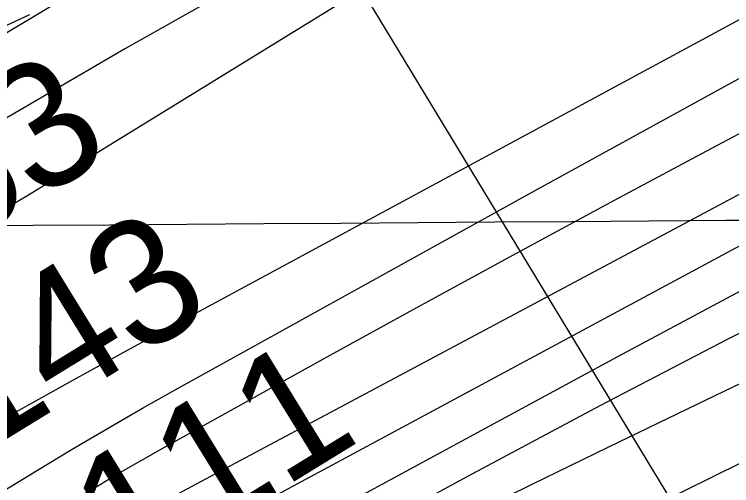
# Model space of a CAD drawing. Extents: x 3445503 to 3483459, y 540493 to 566012.
# Drawn here: x 3476272.9 to 3476656.9, y 551941.1 to 552193.5 of the extents above; entities that cross this region are included whole.
import ezdxf

# ---------------------------------------------------------------- set-up
doc = ezdxf.new("R2010")
doc.units = 0
for name, color, linetype in [('V-GRID-MAJR', 7, 'Continuous'), ('V-RIVR-EDGE', 7, 'Continuous'), ('V-RIVR-RANG', 7, 'Continuous'), ('V-RRAP-RVMT', 7, 'Continuous'), ('V-TOPO-GNAM-IDEN', 7, 'Continuous'), ('V-TOPO-MAJR', 7, 'Continuous'), ('V-TOPO-MINR', 7, 'Continuous')]:
    doc.layers.add(name, color=color, linetype=linetype)

msp = doc.modelspace()

# ---------------------------------------------------------------- linework, layer by layer
at = {"layer": 'V-GRID-MAJR'}
msp.add_spline([(3449621.526, 551946.219), (3454896.117, 551971.152), (3460170.705, 551996.853), (3465445.288, 552023.321), (3470719.8680000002, 552050.556), (3475994.444, 552078.558), (3481269.015, 552107.327), (3481269.0160000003, 552107.327)], degree=3, dxfattribs=at)
at = {"layer": 'V-RIVR-EDGE'}
msp.add_spline([(3477967.3848833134, 552440.8059690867), (3477956.324274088, 552434.4645256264), (3477946.922800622, 552428.2304005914), (3477938.2208844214, 552423.7327046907), (3477929.172198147, 552419.58349804), (3477921.163822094, 552414.388823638), (3477919.4179374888, 552411.2644546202), (3477918.3664526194, 552407.7907367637), (3477915.2291897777, 552404.3221764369), (3477908.61305155, 552399.8193230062), (3477903.741938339, 552398.0932089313), (3477897.8270765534, 552396.0220439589), (3477895.3893709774, 552394.2899127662), (3477890.1714876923, 552392.9122879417), (3477887.3861524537, 552391.1810163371), (3477883.9004003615, 552387.3656859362), (3477874.497207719, 552380.4363015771), (3477864.3996153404, 552373.8562660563), (3477857.0907965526, 552370.3980207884), (3477852.909785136, 552366.5844095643), (3477848.381144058, 552362.7716579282), (3477844.5451835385, 552357.9142981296), (3477836.8938926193, 552356.5426904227), (3477833.4090001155, 552353.0749896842), (3477830.613349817, 552347.1721621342), (3477822.605833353, 552342.3251173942), (3477810.0688162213, 552333.3176913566), (3477792.657247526, 552321.1936325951), (3477781.52192369, 552316.7019538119), (3477774.9023471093, 552310.8085817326), (3477768.981468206, 552306.3040091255), (3477763.756708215, 552302.1453470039), (3477759.9310627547, 552301.4595431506), (3477756.0985405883, 552297.9927020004), (3477741.122958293, 552286.9055151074), (3477723.7062320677, 552272.6956783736), (3477708.732368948, 552262.3037508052), (3477698.9806870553, 552255.0275963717), (3477689.5869498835, 552251.922138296), (3477683.6652113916, 552247.0699360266), (3477677.043915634, 552240.4813046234), (3477664.1601284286, 552231.8223678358), (3477659.2829980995, 552227.6628461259), (3477652.325247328, 552225.5942599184), (3477646.05759835, 552221.4381765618), (3477633.1695132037, 552211.0410914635), (3477593.4640879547, 552180.5476742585), (3477582.3218874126, 552173.2749581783), (3477570.133359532, 552164.6143022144), (3477532.8716569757, 552138.2864238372), (3477506.055176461, 552118.5377213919), (3477500.1351571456, 552114.3807784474), (3477492.8237595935, 552109.879644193), (3477485.8591321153, 552105.0300206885), (3477479.9494278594, 552105.044633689), (3477473.686936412, 552102.974328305), (3477446.1786349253, 552084.6178636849), (3477429.4631851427, 552072.8397154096), (3477413.0962246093, 552061.4083372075), (3477403.3445427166, 552054.1321827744), (3477399.864807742, 552052.7502600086), (3477395.341324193, 552051.0232863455), (3477385.9467274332, 552047.5701986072), (3477366.105189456, 552036.8426756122), (3477295.433217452, 551995.3016125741), (3477256.0874561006, 551969.6741510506), (3477245.9924424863, 551964.1370045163), (3477236.5866710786, 551956.1647311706), (3477232.406519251, 551952.6987496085), (3477223.3586925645, 551948.89717262), (3477210.8268329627, 551941.975524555), (3477195.5096381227, 551933.3226048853), (3477189.23941038, 551928.1236325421), (3477182.2756424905, 551923.6216386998), (3477175.6646617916, 551921.2045632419), (3477171.836437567, 551919.4758704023), (3477168.3515450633, 551916.0081696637), (3477159.6496288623, 551911.5104737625), (3477143.6328767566, 551901.1211249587), (3477124.4848789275, 551889.6966234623), (3477117.871319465, 551886.2366590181), (3477112.3066661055, 551885.2075234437), (3477107.4346933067, 551883.1337797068), (3477100.8211338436, 551879.6738152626), (3477094.5517656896, 551874.8224725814), (3477091.412783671, 551870.6586529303), (3477085.147713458, 551867.54545856), (3477074.3548617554, 551860.9671422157), (3477058.344126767, 551853.011201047), (3477036.0640236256, 551840.203917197), (3477024.5707550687, 551831.5415420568), (3477014.1263926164, 551825.3099957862), (3477007.5162715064, 551823.2405499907), (3476990.806838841, 551813.8958093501), (3476960.862550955, 551794.5024728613), (3476943.4492630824, 551781.6831547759), (3476927.7818598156, 551771.9882057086), (3476905.500897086, 551758.8332921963), (3476879.0389229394, 551741.8647674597), (3476864.071076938, 551733.9062475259), (3476854.3211142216, 551727.325352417), (3476848.0526056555, 551722.8216393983), (3476839.70175747, 551719.7136025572), (3476833.4427043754, 551719.0338158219), (3476830.31231824, 551718.3462927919), (3476827.173336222, 551714.182473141), (3476822.9949035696, 551711.4117509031), (3476800.371468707, 551700.343474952), (3476764.179302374, 551684.7895373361), (3476719.29037737, 551666.8236817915), (3476694.587181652, 551658.1939710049), (3476687.274064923, 551652.9975774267), (3476681.7085519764, 551651.6208121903), (3476674.7516607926, 551649.8998556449), (3476665.709851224, 551648.5316862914), (3476648.669121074, 551645.7927688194), (3476639.2779626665, 551643.7301997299), (3476627.4490986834, 551639.9354994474), (3476617.009034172, 551635.4421014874), (3476607.2625098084, 551630.2517250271), (3476595.080858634, 551624.3721063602), (3476590.5590942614, 551623.3403920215), (3476578.3920560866, 551623.3704776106), (3476574.5664106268, 551622.6846737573), (3476569.6944378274, 551620.6109300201), (3476563.7744185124, 551616.4539870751), (3476559.595126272, 551613.3356351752), (3476542.5552557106, 551610.944347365), (3476516.4692776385, 551605.4467418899), (3476500.8139086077, 551600.6186080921), (3476493.860455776, 551600.2881701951), (3476490.382439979, 551599.6015067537), (3476484.8160674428, 551597.8771118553), (3476475.769959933, 551594.7707941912), (3476466.7143969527, 551587.8405502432), (3476459.750629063, 551583.3385564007), (3476454.1842565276, 551581.6141615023), (3476446.5243697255, 551576.7662571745), (3476440.255001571, 551571.9149144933), (3476435.0311011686, 551568.1038820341), (3476422.854607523, 551564.3100413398), (3476402.3126526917, 551551.4984595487), (3476381.420489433, 551537.6448483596), (3476372.0198755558, 551531.7583529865), (3476359.8339264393, 551524.140586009), (3476350.7740655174, 551515.4721937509), (3476342.071289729, 551510.6268681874), (3476327.10172455, 551501.9730889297), (3476312.481508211, 551494.0137094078), (3476294.027910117, 551482.2398590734), (3476278.3630856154, 551473.5877989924), (3476258.5155305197, 551460.4268683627), (3476247.7175212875, 551451.7627740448), (3476240.7477362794, 551444.8273725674), (3476231.3445436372, 551437.8979882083), (3476220.5534111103, 551432.0149311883), (3476209.412070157, 551425.0898447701), (3476201.752183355, 551420.2419404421), (3476188.86323862, 551409.4972256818), (3476180.8488454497, 551401.8691436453), (3476169.01310476, 551395.2934060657), (3476157.8666062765, 551386.2825416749), (3476151.592940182, 551379.6930506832), (3476140.805246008, 551375.200512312), (3476129.659607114, 551366.5372775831), (3476121.6409160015, 551357.171047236), (3476113.974152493, 551349.5421056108), (3476103.18130079, 551342.9637892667), (3476089.95590104, 551336.7391197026), (3476064.211535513, 551328.8072470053), (3476038.8070633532, 551317.7458477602), (3476021.0538821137, 551308.0560562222), (3476001.9050246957, 551296.2839250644), (3475987.974050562, 551285.889418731), (3475980.311584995, 551279.9986254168), (3475968.8286314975, 551275.5078062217), (3475961.8691615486, 551272.74396069), (3475958.38169028, 551268.2333709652), (3475953.4976832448, 551261.2928119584), (3475933.6613027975, 551252.651066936), (3475913.8197648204, 551241.923543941), (3475899.54373979, 551232.5727861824), (3475888.3989604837, 551224.2571811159), (3475872.030280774, 551212.1305435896), (3475859.1439148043, 551202.4287178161), (3475843.822422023, 551192.0376498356), (3475828.851137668, 551182.688611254), (3475807.6165022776, 551170.9216376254), (3475790.902771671, 551159.8387486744), (3475778.359737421, 551148.3979150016), (3475750.8454188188, 551127.6080427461), (3475732.386663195, 551113.7484144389), (3475710.1082792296, 551101.6363899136), (3475688.5242950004, 551089.1750165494), (3475657.5457140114, 551073.2605554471), (3475627.610881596, 551057.6911452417), (3475610.205330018, 551048.0004941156), (3475592.8023572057, 551039.3527319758), (3475578.883417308, 551033.8250409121), (3475567.7575489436, 551033.1572884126), (3475559.4084199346, 551030.7445108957), (3475547.22161123, 551022.7791142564), (3475531.193684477, 551007.8705798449), (3475514.128026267, 550995.0504021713), (3475489.7561280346, 550979.8148682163), (3475462.248686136, 550961.8060332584), (3475436.832179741, 550945.8778187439), (3475412.1117922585, 550930.2955147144), (3475404.102556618, 550924.7532106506), (3475394.356891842, 550919.9104638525), (3475383.5657593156, 550914.0274068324), (3475369.9892915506, 550906.4130782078), (3475361.2813582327, 550899.4819746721), (3475348.7563753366, 550895.3413639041), (3475341.099067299, 550891.5363485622), (3475331.346525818, 550883.9125644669), (3475319.5056275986, 550875.251048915), (3475304.183275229, 550864.5123512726), (3475282.257678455, 550854.4852451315), (3475261.025621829, 550843.7611604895), (3475243.971997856, 550835.8077980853), (3475209.5136818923, 550818.5114142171), (3475176.085361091, 550795.9980066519), (3475149.619948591, 550777.6389632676), (3475114.789934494, 550750.6098084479), (3475097.3766466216, 550737.7904903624), (3475087.6146496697, 550726.3427799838), (3475078.202861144, 550715.9370990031), (3475072.9712244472, 550708.9973995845), (3475070.5317996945, 550706.5700090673), (3475067.0529243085, 550705.5357159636), (3475062.1826706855, 550704.1572315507), (3475055.2206219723, 550700.3504970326), (3475048.2534157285, 550694.4579845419), (3475043.3668299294, 550686.4745365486), (3475033.264080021, 550677.8087230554), (3475023.50638101, 550668.099160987), (3475018.97344199, 550662.5482610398), (3475016.528000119, 550657.6874628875), (3475015.1288855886, 550654.2146046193), (3475012.339252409, 550650.7451847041), (3475004.6767868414, 550644.8543913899), (3475000.49319666, 550639.9978911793), (3474998.0511931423, 550636.527611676), (3474987.9467240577, 550627.1665388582), (3474974.703272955, 550613.6416463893), (3474958.329435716, 550599.4292308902), (3474946.4885374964, 550590.7677153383), (3474937.4321149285, 550583.4898417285), (3474926.2856164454, 550574.4789773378), (3474912.7005527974, 550563.388352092), (3474895.6417712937, 550553.3492117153), (3474877.8877304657, 550543.3117905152), (3474859.783481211, 550532.2323399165), (3474849.689327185, 550527.0428230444), (3474846.203575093, 550523.2274926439), (3474838.546267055, 550519.4224773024), (3474826.015267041, 550512.8484588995), (3474803.3961301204, 550503.518331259), (3474763.728526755, 550488.3206191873), (3474757.461737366, 550484.5121654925), (3474754.3296320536, 550483.1293831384), (3474743.1960273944, 550479.3329636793), (3474732.059843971, 550474.4936552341), (3474701.4383481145, 550462.4022608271), (3474681.260355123, 550456.1947830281), (3474669.430631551, 550452.0524530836), (3474656.205231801, 550445.8277835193), (3474651.328101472, 550441.6682618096), (3474649.580497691, 550437.8486334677), (3474646.428621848, 550428.4703688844), (3474639.474309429, 550427.7923013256), (3474629.0385428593, 550425.0370516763), (3474622.08423044, 550424.3589841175), (3474617.2174151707, 550424.3710183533), (3474614.0844502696, 550422.6406063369), (3474611.296536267, 550419.8664457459), (3474606.4228442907, 550417.0974426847), (3474599.8170211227, 550416.7661451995), (3474592.512500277, 550415.0460482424), (3474584.1633712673, 550412.633270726), (3474580.6801979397, 550409.8608293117), (3474579.97806191, 550407.0815111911), (3474579.2707683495, 550402.2164150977), (3474577.524024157, 550398.7444164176), (3474572.3009833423, 550395.2810136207), (3474569.5259631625, 550397.7212979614), (3474568.8350017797, 550399.4611654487), (3474566.39901538, 550398.4242935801), (3474565.003339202, 550396.3419539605), (3474560.8317832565, 550396.3522690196), (3474558.046448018, 550394.620997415), (3474557.349469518, 550393.9274572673), (3474552.8216880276, 550390.4623352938), (3474550.030335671, 550386.2976560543), (3474547.2398429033, 550382.480606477), (3474544.4553672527, 550381.0969645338), (3474541.6777683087, 550382.4943598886), (3474539.93876041, 550382.1510281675), (3474539.237483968, 550379.7193397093), (3474537.4838630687, 550373.4663037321), (3474536.4297994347, 550368.9496968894), (3474533.638447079, 550364.7850176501), (3474528.767333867, 550363.058903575), (3474524.9425479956, 550362.7207293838), (3474521.1297963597, 550367.2493704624), (3474518.3504782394, 550367.9515064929), (3474514.8690240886, 550365.8743244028), (3474513.4733479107, 550363.7919847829), (3474515.539355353, 550355.7913450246), (3474514.1368024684, 550350.9279681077), (3474510.6458928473, 550345.0268597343), (3474504.717277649, 550337.393620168), (3474501.5877511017, 550337.0537268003), (3474494.9827875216, 550337.0700589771), (3474490.1151126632, 550336.7344635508), (3474486.2911863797, 550336.7439190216), (3474483.5049915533, 550334.665017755), (3474481.7616857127, 550332.5835377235), (3474479.668171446, 550329.4600282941), (3474476.1884364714, 550328.0781055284), (3474468.885634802, 550327.0532678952), (3474462.629160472, 550327.4163701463), (3474450.808032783, 550326.750336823), (3474441.4194531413, 550325.7306567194), (3474433.070324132, 550323.3178792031), (3474424.3727058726, 550320.5583316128), (3474416.3677681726, 550316.7541758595), (3474412.183318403, 550311.5500459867), (3474406.9585584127, 550307.3913838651), (3474397.2111744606, 550301.8533777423), (3474391.99586994, 550301.5186419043), (3474386.088744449, 550302.5761438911), (3474381.571278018, 550303.282577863), (3474374.9663144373, 550303.29891004), (3474367.313304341, 550301.232043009), (3474361.396723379, 550298.4656187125), (3474352.692228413, 550292.9250338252), (3474347.1249962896, 550290.8530092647), (3474344.6941674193, 550291.9019153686), (3474343.6555763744, 550293.6426424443), (3474340.8745390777, 550293.6495191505), (3474339.4754245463, 550290.1766608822), (3474332.171763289, 550288.804193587), (3474327.3015096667, 550287.4257091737), (3474316.868321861, 550285.713348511), (3474310.6084091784, 550284.6859321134), (3474304.3545136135, 550286.0919233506), (3474293.2303644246, 550286.119430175), (3474261.933379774, 550282.0252371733), (3474232.365087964, 550274.1028199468), (3474219.840105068, 550269.962209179), (3474206.624160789, 550267.5614658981), (3474200.707579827, 550264.7950416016), (3474193.397901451, 550260.9891666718), (3474172.5229299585, 550254.0881487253), (3474156.866701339, 550248.9123852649), (3474145.3846074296, 550244.7691957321), (3474138.0800865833, 550243.0490987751), (3474131.475123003, 550243.0654309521), (3474123.8212533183, 550240.6509342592), (3474116.8617833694, 550237.8870887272), (3474100.516312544, 550235.1464520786), (3474090.0865630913, 550234.8246100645), (3474081.393242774, 550233.8032107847), (3474068.173860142, 550230.0119488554), (3474051.4764617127, 550225.5340234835), (3474039.295670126, 550220.0020344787), (3474031.2976091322, 550218.9789160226), (3474029.5560224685, 550217.5926953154), (3474028.8504480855, 550213.4228585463), (3474027.1131593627, 550213.77478615), (3474025.036836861, 550217.603869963), (3474021.9098890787, 550218.3068655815), (3474017.0361971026, 550215.53786252), (3474014.6010702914, 550214.8486203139), (3474009.387484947, 550215.2091437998), (3474003.125853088, 550213.4864680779), (3473996.173259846, 550213.5036598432), (3473986.43791013, 550212.8324689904), (3473971.4812387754, 550209.3931346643), (3473947.8217916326, 550201.1084747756), (3473927.9965858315, 550196.985915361), (3473915.481058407, 550196.6692308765), (3473910.9584344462, 550195.2898868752), (3473900.519229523, 550191.1441185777), (3473896.3399372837, 550188.0257666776), (3473890.081743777, 550187.6936096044), (3473880.6914449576, 550185.9786701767), (3473877.557620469, 550183.9006284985), (3473876.1593655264, 550180.7753998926), (3473870.9371843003, 550177.6596267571), (3473863.28589338, 550176.2880190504), (3473852.851845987, 550174.2280287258), (3473846.584197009, 550170.071945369), (3473843.4469341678, 550166.6033850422), (3473829.887658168, 550165.9416496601), (3473817.364394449, 550162.4962982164), (3473797.202733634, 550162.8937839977), (3473790.9393825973, 550160.4758489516), (3473774.2359670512, 550153.5645159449), (3473761.365933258, 550150.4676537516), (3473751.280375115, 550148.7544335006), (3473741.5476041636, 550149.1261316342), (3473732.1598841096, 550148.454081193), (3473721.729275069, 550147.7846095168), (3473708.5133307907, 550145.3838662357), (3473703.986408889, 550142.266373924), (3473699.8036782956, 550137.7575033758), (3473693.194416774, 550136.035687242), (3473684.503675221, 550136.0571769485), (3473676.5099121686, 550136.7722068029), (3473667.814872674, 550135.055548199), (3473650.414478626, 550127.4506750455), (3473634.408041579, 550121.2328821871), (3473613.526193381, 550111.5508269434), (3473599.600376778, 550103.2420985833), (3473599.594359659, 550100.8086909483), (3473599.5814658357, 550095.5942460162), (3473597.494828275, 550095.2517738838), (3473595.7566799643, 550095.256071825), (3473589.510520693, 550099.7907300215), (3473582.56308498, 550101.8936997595), (3473571.0870081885, 550100.1839178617), (3473560.30189278, 550096.7342684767), (3473548.8086242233, 550088.071893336), (3473541.4937883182, 550082.1802404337), (3473536.968585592, 550079.7580074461), (3473530.7095324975, 550079.0782207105), (3473522.3793144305, 550084.3132957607), (3473518.5588265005, 550085.7132698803), (3473509.867225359, 550085.3871299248), (3473487.609471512, 550081.6182172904), (3473463.9594798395, 550077.1574836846), (3473450.746973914, 550076.1472590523), (3473424.3279791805, 550076.5602174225), (3473415.2904675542, 550076.9301963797), (3473413.20039164, 550075.1972055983), (3473411.1094561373, 550073.1165851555), (3473410.044217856, 550064.0807927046), (3473387.095502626, 550062.0517475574), (3473385.3573543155, 550062.0560454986), (3473385.029495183, 550070.052387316), (3473384.336814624, 550071.0969954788), (3473381.21072643, 550072.1476207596), (3473364.172575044, 550070.4515922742), (3473359.2988830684, 550067.6825892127), (3473346.088955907, 550067.7152535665), (3473344.347369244, 550066.3290328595), (3473345.0245772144, 550059.0270907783), (3473343.6306202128, 550057.6400104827), (3473340.5079703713, 550060.081154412), (3473338.0840182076, 550063.9110978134), (3473333.2163433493, 550063.575502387), (3473315.824545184, 550059.4469258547), (3473309.9062450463, 550055.9852422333), (3473306.770701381, 550053.2119412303), (3473302.2523753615, 550053.57074554), (3473296.6954582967, 550055.6702769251), (3473292.871532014, 550055.6797323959), (3473289.7351287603, 550052.5588017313), (3473286.6013042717, 550050.4807600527), (3473283.1284460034, 550051.8798745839), (3473279.3070984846, 550052.9322190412), (3473267.4816728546, 550050.5280374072)], degree=3, dxfattribs=at)
at = {"layer": 'V-RIVR-RANG'}
msp.add_line((3476944.6210000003, 551405.16), (3476322.8000000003, 552431.497), dxfattribs=at)
at = {"layer": 'V-RRAP-RVMT'}
msp.add_line((3476212.485222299, 552161.4285924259), (3476281.2860000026, 552193.4920000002), dxfattribs=at)
at = {"layer": 'V-TOPO-MAJR'}
for points in [[(3476590.3163860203, 552297.8987478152), (3476585.835686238, 552300.7049821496), (3476578.2965744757, 552301.8581406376), (3476534.8777055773, 552281.4782337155), (3476483.4371527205, 552256.4835397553), (3476432.4731288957, 552230.5816433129), (3476382.22389862, 552203.3189431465), (3476332.451197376, 552175.1490404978), (3476245.603037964, 552124.4415688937)], [(3476181.3167282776, 551804.0443324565), (3476302.0703826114, 551873.8913817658), (3476331.881059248, 551890.9530014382), (3476361.7939197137, 551907.8315741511), (3476391.8600559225, 551924.4355764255), (3476422.0283759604, 551940.8565317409), (3476811.9732141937, 552150.7996108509), (3476905.622603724, 552200.7887948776), (3476999.506455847, 552250.3297814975), (3477093.742001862, 552299.1984720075)], [(3476267.543936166, 552089.1142222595), (3476279.7044960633, 552096.3148769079), (3476587.0441376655, 552285.6739757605), (3476590.209467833, 552292.6128997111), (3476590.3163860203, 552297.8987478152)]]:
    msp.add_lwpolyline(points, dxfattribs=at)
at = {"layer": 'V-TOPO-MINR'}
for points in [[(3478419.3347783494, 553412.4615279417), (3478387.224531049, 553399.6738396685), (3478355.4459859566, 553386.0827755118), (3478323.88857567, 553371.9561274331), (3478037.6380674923, 553239.4700617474), (3478031.681339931, 553236.653999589), (3478025.7563877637, 553233.7738997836), (3478019.8790986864, 553230.7977435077), (3478014.0335850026, 553227.7575495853), (3478008.238163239, 553224.6228889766), (3478002.477714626, 553221.426387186), (3477996.7697257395, 553218.137123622), (3477991.096710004, 553214.7860188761), (3477189.478736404, 552732.4734606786), (3477187.088484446, 552731.0432413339), (3477184.6936235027, 552729.6208252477), (3477182.291849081, 552728.210114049), (3477179.885465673, 552726.8072061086), (3477146.8444132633, 552707.6523382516), (3477127.9361481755, 552696.6403019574), (3477109.057350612, 552685.5782045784), (3477090.222754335, 552674.4410155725), (3477071.4176255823, 552663.253765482), (3476258.577278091, 552177.4977699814)], [(3476240.7368801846, 551962.2487294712), (3476273.4616700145, 551980.5117424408), (3476306.2437582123, 551998.6707332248), (3476339.1117939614, 552016.6736907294), (3476372.037128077, 552034.5726260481), (3476863.561603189, 552300.2646089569), (3476938.152230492, 552340.5885396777), (3477012.740511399, 552380.9168096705), (3477087.3252727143, 552421.2515885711), (3477161.9076876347, 552461.5907067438), (3477283.3410954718, 552527.2767989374), (3477297.1983131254, 552534.7884856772), (3477311.046552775, 552542.3166525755), (3477324.881325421, 552549.8695397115), (3477338.707120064, 552557.4389070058), (3477531.0356467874, 552662.9585563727), (3477637.1254391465, 552722.0269472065), (3477742.711800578, 552781.9693831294), (3477847.543015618, 552843.2228866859), (3477951.8707997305, 552905.3504353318), (3478119.2590467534, 553006.4488669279), (3478139.2372125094, 553019.0792570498), (3478158.846423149, 553032.2359964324)], [(3475855.1149028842, 551687.2063399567), (3476285.2796944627, 551949.4761509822), (3476303.947415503, 551960.6975838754), (3476322.7067850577, 551971.7613665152), (3476341.6036273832, 551982.5886737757), (3476360.5921182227, 551993.2583307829), (3476551.4134225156, 552098.9098340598), (3476666.0116093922, 552162.0477515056), (3476780.7834991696, 552224.8667346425), (3476895.8159432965, 552287.2073163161), (3477011.0220903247, 552349.2289636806), (3477274.0508783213, 552490.1259865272)], [(3476200.389524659, 551870.5467211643), (3476318.420404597, 551941.5499000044), (3476326.771128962, 551946.5141840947), (3476335.15571016, 551951.4199023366), (3476343.5910766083, 551956.2377718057), (3476352.060299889, 551960.9970754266), (3476438.47559396, 552008.9662386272), (3476490.25607351, 552037.5221755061), (3476542.1408259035, 552065.8861088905), (3476594.181987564, 552093.9620370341), (3476646.327422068, 552121.8459616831), (3477336.846363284, 552488.6325892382)], [(3476259.5663793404, 551879.3652077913), (3476274.2756036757, 551887.9290413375), (3476289.0039119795, 551896.4597983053), (3476303.760846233, 551904.9409404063), (3476318.536864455, 551913.389005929), (3476333.360963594, 551921.7510366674), (3476348.2300791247, 551930.0314445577), (3476363.1667192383, 551938.1894181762), (3476378.148375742, 551946.2657689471), (3477111.2497388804, 552337.5899402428)], [(3475745.2332516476, 551521.8878943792), (3476332.7307094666, 551865.9188331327), (3476352.9327159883, 551877.614835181), (3476373.2104352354, 551889.1765041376), (3476393.601723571, 551900.5366734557), (3476414.068724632, 551911.7625096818), (3476595.919617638, 552010.3360136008), (3476707.684500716, 552070.1396294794), (3476819.8701207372, 552129.1325318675), (3476932.686846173, 552186.9093640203), (3477045.9243085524, 552243.8754826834)], [(3476052.3259848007, 551679.1185985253), (3476357.8660115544, 551859.5291720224), (3476370.208060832, 551866.7245636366), (3476382.6022028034, 551873.8278802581), (3476395.074483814, 551880.7930843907), (3476407.5988575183, 551887.666213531), (3476518.36948352, 551947.6568184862), (3476586.538992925, 551984.0275299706), (3476655.0027189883, 552019.8269218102), (3476723.907770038, 552054.7693341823), (3476793.1070377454, 552089.1404269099), (3477094.155846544, 552236.3362246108)], [(3476265.832684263, 551784.1752049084), (3476307.7276712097, 551809.2062801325), (3476382.154489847, 551853.4510908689), (3476386.9082445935, 551856.2386111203), (3476391.683760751, 551858.987800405), (3476396.491919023, 551861.6794932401), (3476401.3218387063, 551864.3328551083), (3476444.0505030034, 551887.4736163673), (3476470.3506701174, 551901.4941495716), (3476496.7702410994, 551915.2821739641), (3476523.368917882, 551928.7214351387), (3476550.0869985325, 551941.9281875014), (3476591.1176173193, 551961.8748438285), (3476638.4756719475, 551984.8073687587), (3476685.8804932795, 552007.6424236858), (3476733.355464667, 552030.3312736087), (3476780.8772027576, 552052.9226535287), (3476975.1343276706, 552144.9039104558), (3477050.9497604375, 552181.3442640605)], [(3476219.7432320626, 551720.5587225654), (3476283.043345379, 551756.921842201), (3476344.0898017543, 551791.5989613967), (3476377.2000010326, 551810.0290145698), (3476410.5155014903, 551828.0720098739), (3476444.138953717, 551845.5344183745), (3476477.967707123, 551862.6097690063), (3476677.693662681, 551961.2587206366), (3476805.645820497, 552024.7174871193), (3476933.45858153, 552088.4546467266), (3477061.062247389, 552152.6093960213)]]:
    msp.add_lwpolyline(points, dxfattribs=at)

# ---------------------------------------------------------------- texts
at = {"layer": 'V-RIVR-RANG'}
for s, p in [('-153', (3476174.1493051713, 552025.2592156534)), ('-143', (3476228.1198383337, 551941.0536438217)), ('-111', (3476306.581760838, 551871.909530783))]:
    msp.add_text(s, height=67.00000000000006, rotation=31.59025000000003, dxfattribs=at).set_placement(p)
at = {"layer": 'V-TOPO-GNAM-IDEN'}
msp.add_text('MAGNOLIA LDG.', height=99.9998019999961, rotation=118.80371027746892, dxfattribs=at).set_placement((3476305.133208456, 551606.407889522))

doc.saveas('drawing.dxf')
